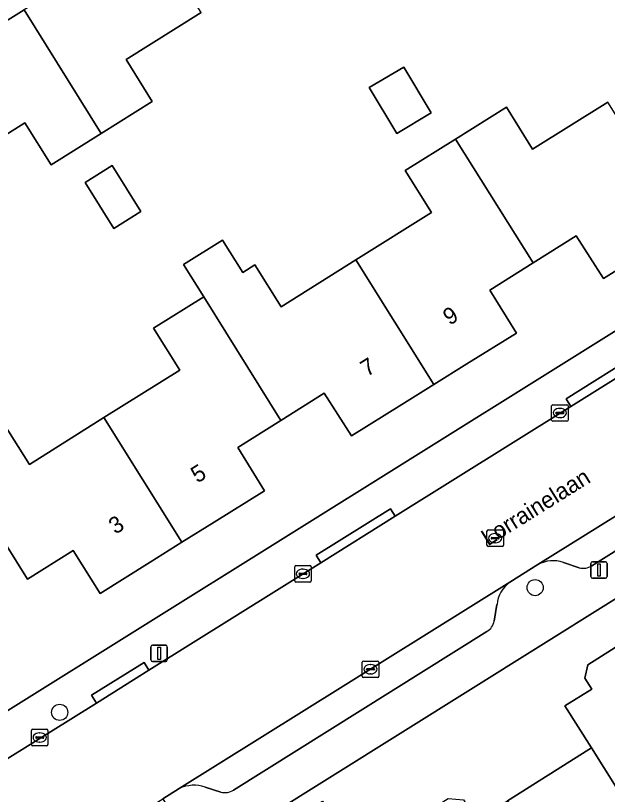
# Model space of a CAD drawing. Extents: x 157767 to 159172, y 387839 to 389425.
# Drawn here: x 158604.04 to 158639.91, y 388312.03 to 388359.2 of the extents above; entities that cross this region are included whole.
import ezdxf

# ---------------------------------------------------------------- set-up
doc = ezdxf.new("R2010")
doc.units = 0
for name, color, linetype in [('IMGEO_Boom', 7, 'Continuous'), ('IMGEO_Erf', 7, 'Continuous'), ('IMGEO_Kolk', 7, 'Continuous'), ('IMGEO_Lichtmast', 7, 'Continuous'), ('IMGEO_Openbare_ruimte_label', 7, 'Continuous'), ('IMGEO_Pand', 7, 'Continuous'), ('IMGEO_Pand_nummerreeks', 7, 'Continuous'), ('IMGEO_Parkeervlak_open', 7, 'Continuous'), ('IMGEO_Rijbaan_lokaal_open', 7, 'Continuous'), ('IMGEO_Rioolput', 7, 'Continuous'), ('IMGEO_Voetpad_open', 7, 'Continuous')]:
    doc.layers.add(name, color=color, linetype=linetype)

msp = doc.modelspace()

# ---------------------------------------------------------------- linework, layer by layer
at = {"layer": 'IMGEO_Boom'}
for centre in [(158635.527, 388324.555), (158606.717, 388317.001)]:
    msp.add_circle(centre, 0.489, dxfattribs=at)
at = {"layer": 'IMGEO_Erf'}
for points in [[(158581.666, 388351.761), (158603.405, 388317.002), (158686.836, 388369.127)], [(158615.282, 388359.38), (158610.737, 388356.536), (158612.327, 388353.995), (158609.236, 388352.061), (158606.194, 388350.157), (158604.604, 388352.699), (158600.013, 388349.826), (158595.48, 388346.99), (158597.084, 388344.469), (158593.852, 388342.451), (158589.188, 388349.931), (158591.968, 388351.699), (158590.341, 388354.262), (158593.395, 388356.177), (158595.299, 388357.371), (158597.292, 388358.621), (158600.312, 388360.515), (158601.953, 388357.924), (158604.56, 388359.544)], [(158603.28, 388334.582), (158604.879, 388332.018), (158609.4, 388334.848), (158613.997, 388337.726), (158612.407, 388340.265), (158615.442, 388342.165), (158614.215, 388344.126), (158616.584, 388345.608), (158617.81, 388343.647), (158618.537, 388344.102), (158620.127, 388341.562), (158624.663, 388344.401), (158629.245, 388347.269), (158627.655, 388349.809), (158630.704, 388351.717), (158633.785, 388353.646), (158635.375, 388351.106), (158639.925, 388353.954)], [(158642.707, 388345.181), (158639.667, 388343.279), (158638.005, 388345.856), (158635.398, 388344.217), (158632.773, 388342.566), (158634.404, 388339.972), (158631.394, 388338.099), (158629.388, 388336.85), (158627.439, 388335.637), (158624.405, 388333.749), (158622.751, 388336.326), (158620.126, 388334.679), (158617.504, 388333.033), (158619.117, 388330.416), (158616.084, 388328.523), (158614.124, 388327.3), (158612.196, 388326.097), (158609.168, 388324.207), (158607.534, 388326.804), (158604.758, 388325.061), (158600.081, 388332.559)], [(158660.802, 388336.638), (158614.878, 388307.93), (158616.937, 388304.544), (158622.016, 388307.738), (158622.103, 388307.793), (158620.527, 388310.299), (158622.645, 388311.631), (158624.21, 388309.142), (158627.171, 388311.005), (158627.693, 388310.175), (158627.843, 388310.269), (158630.255, 388311.786), (158631.193, 388311.703), (158631.971, 388310.467), (158633.853, 388311.651), (158638.77, 388314.743), (158638.933, 388314.845), (158637.333, 388317.389), (158638.957, 388318.411), (158638.537, 388319.08), (158638.719, 388319.88), (158640.986, 388321.318)]]:
    msp.add_lwpolyline(points, dxfattribs=at)
for points in [[(158629.227, 388353.303), (158627.14, 388352.056), (158625.479, 388354.835), (158627.566, 388356.082)], [(158611.635, 388347.335), (158609.99, 388346.307), (158608.253, 388349.087), (158609.898, 388350.115)]]:
    msp.add_lwpolyline(points, close=True, dxfattribs=at)
at = {"layer": 'IMGEO_Kolk'}
for p, q in [((158636.527, 388334.705), (158636.527, 388335.557)), ((158636.602, 388335.631), (158637.454, 388335.631)), ((158637.015, 388335.411), (158637.04, 388335.411)), ((158637.528, 388335.557), (158637.528, 388334.705)), ((158636.786, 388335.125), (158636.786, 388335.137)), ((158637.224, 388335.088), (158636.826, 388335.088)), ((158636.829, 388335.174), (158637.227, 388335.174)), ((158637.27, 388335.137), (158637.27, 388335.125)), ((158637.454, 388334.631), (158636.602, 388334.631)), ((158637.038, 388334.851), (158637.013, 388334.851)), ((158620.955, 388324.966), (158620.955, 388325.818)), ((158621.03, 388325.892), (158621.882, 388325.892)), ((158621.443, 388325.672), (158621.468, 388325.672)), ((158621.956, 388325.818), (158621.956, 388324.966)), ((158621.214, 388325.386), (158621.214, 388325.398)), ((158621.652, 388325.349), (158621.254, 388325.349)), ((158621.257, 388325.435), (158621.655, 388325.435)), ((158621.466, 388325.112), (158621.441, 388325.112)), ((158621.698, 388325.398), (158621.698, 388325.386)), ((158621.882, 388324.892), (158621.03, 388324.892)), ((158625.05, 388319.183), (158625.05, 388320.035)), ((158625.125, 388320.109), (158625.977, 388320.109)), ((158625.538, 388319.889), (158625.563, 388319.889)), ((158626.051, 388320.035), (158626.051, 388319.183)), ((158625.309, 388319.603), (158625.309, 388319.615)), ((158625.747, 388319.566), (158625.349, 388319.566)), ((158625.352, 388319.652), (158625.75, 388319.652)), ((158625.793, 388319.615), (158625.793, 388319.603)), ((158625.977, 388319.109), (158625.125, 388319.109)), ((158625.561, 388319.329), (158625.536, 388319.329)), ((158605.005, 388315.051), (158605.005, 388315.903)), ((158605.08, 388315.977), (158605.932, 388315.977)), ((158605.493, 388315.757), (158605.518, 388315.757)), ((158606.006, 388315.903), (158606.006, 388315.051)), ((158605.264, 388315.471), (158605.264, 388315.483)), ((158605.702, 388315.434), (158605.304, 388315.434)), ((158605.307, 388315.52), (158605.705, 388315.52)), ((158605.516, 388315.197), (158605.491, 388315.197)), ((158605.748, 388315.483), (158605.748, 388315.471)), ((158605.932, 388314.977), (158605.08, 388314.977))]:
    msp.add_line(p, q, dxfattribs=at)
for points in [[(158636.527, 388334.705), (158636.527, 388335.557)], [(158636.602, 388335.631), (158637.454, 388335.631)], [(158637.528, 388335.557), (158637.528, 388334.705)], [(158637.454, 388334.631), (158636.602, 388334.631)], [(158620.955, 388324.966), (158620.955, 388325.818)], [(158621.03, 388325.892), (158621.882, 388325.892)], [(158621.956, 388325.818), (158621.956, 388324.966)], [(158621.882, 388324.892), (158621.03, 388324.892)], [(158625.05, 388319.183), (158625.05, 388320.035)], [(158625.125, 388320.109), (158625.977, 388320.109)], [(158626.051, 388320.035), (158626.051, 388319.183)], [(158625.977, 388319.109), (158625.125, 388319.109)], [(158605.005, 388315.051), (158605.005, 388315.903)], [(158605.08, 388315.977), (158605.932, 388315.977)], [(158606.006, 388315.903), (158606.006, 388315.051)], [(158605.932, 388314.977), (158605.08, 388314.977)]]:
    msp.add_lwpolyline(points, dxfattribs=at)
for centre, radius, start, end in [((158636.604, 388335.555), 0.0765, 91.552, 178.448), ((158636.604, 388335.555), 0.0765, 91.552, 178.448), ((158637.452, 388335.555), 0.0765, 1.552, 88.448), ((158637.452, 388335.555), 0.0765, 1.552, 88.448), ((158636.826, 388335.134), 0.0403, 85.8775, 175.7526), ((158636.823, 388335.124), 0.0366, 178.938, 274.7102), ((158637.227, 388335.131), 0.043, 264.8664, 352.4533), ((158637.231, 388335.136), 0.0386, 1.7309, 96.639), ((158636.604, 388334.707), 0.0765, 181.552, 268.448), ((158636.604, 388334.707), 0.0765, 181.552, 268.448), ((158637.452, 388334.707), 0.0765, 271.552, 358.448), ((158637.452, 388334.707), 0.0765, 271.552, 358.448), ((158621.032, 388325.816), 0.0765, 91.552, 178.448), ((158621.032, 388325.816), 0.0765, 91.552, 178.448), ((158621.88, 388325.816), 0.0765, 1.552, 88.448), ((158621.88, 388325.816), 0.0765, 1.552, 88.448), ((158621.254, 388325.395), 0.0403, 85.8775, 175.7526), ((158621.251, 388325.385), 0.0366, 178.938, 274.7102), ((158621.655, 388325.392), 0.043, 264.8664, 352.4533), ((158621.659, 388325.397), 0.0386, 1.7309, 96.639), ((158621.032, 388324.968), 0.0765, 181.552, 268.448), ((158621.032, 388324.968), 0.0765, 181.552, 268.448), ((158621.88, 388324.968), 0.0765, 271.552, 358.448), ((158621.88, 388324.968), 0.0765, 271.552, 358.448), ((158625.127, 388320.033), 0.0765, 91.552, 178.448), ((158625.127, 388320.033), 0.0765, 91.552, 178.448), ((158625.975, 388320.033), 0.0765, 1.552, 88.448), ((158625.975, 388320.033), 0.0765, 1.552, 88.448), ((158625.349, 388319.612), 0.0403, 85.8775, 175.7526), ((158625.346, 388319.602), 0.0366, 178.938, 274.7102), ((158625.75, 388319.609), 0.043, 264.8664, 352.4533), ((158625.754, 388319.614), 0.0386, 1.7309, 96.639), ((158625.127, 388319.185), 0.0765, 181.552, 268.448), ((158625.127, 388319.185), 0.0765, 181.552, 268.448), ((158625.975, 388319.185), 0.0765, 271.552, 358.448), ((158625.975, 388319.185), 0.0765, 271.552, 358.448), ((158605.082, 388315.901), 0.0765, 91.552, 178.448), ((158605.082, 388315.901), 0.0765, 91.552, 178.448), ((158605.93, 388315.901), 0.0765, 1.552, 88.448), ((158605.93, 388315.901), 0.0765, 1.552, 88.448), ((158605.304, 388315.48), 0.0403, 85.8775, 175.7526), ((158605.301, 388315.47), 0.0366, 178.938, 274.7102), ((158605.705, 388315.477), 0.043, 264.8664, 352.4533), ((158605.709, 388315.482), 0.0386, 1.7309, 96.639), ((158605.082, 388315.053), 0.0765, 181.552, 268.448), ((158605.082, 388315.053), 0.0765, 181.552, 268.448), ((158605.93, 388315.053), 0.0765, 271.552, 358.448), ((158605.93, 388315.053), 0.0765, 271.552, 358.448)]:
    msp.add_arc(centre, radius, start, end, dxfattribs=at)
for centre, major_axis, ratio, start_param, end_param in [((158637.014, 388335.131), (-0.387, 0.002), 0.722429, 4.712389, 7.853982), ((158637.039, 388335.131), (-0.39, 0.002), 0.717154, 1.570796, 4.712389), ((158621.442, 388325.392), (-0.387, 0.002), 0.722429, 4.712389, 7.853982), ((158621.467, 388325.392), (-0.39, 0.002), 0.717154, 1.570796, 4.712389), ((158625.537, 388319.609), (-0.387, 0.002), 0.722429, 4.712389, 7.853982), ((158625.562, 388319.609), (-0.39, 0.002), 0.717154, 1.570796, 4.712389), ((158605.492, 388315.477), (-0.387, 0.002), 0.722429, 4.712389, 7.853982), ((158605.517, 388315.477), (-0.39, 0.002), 0.717154, 1.570796, 4.712389)]:
    msp.add_ellipse(centre, major_axis=major_axis, ratio=ratio, start_param=start_param, end_param=end_param, dxfattribs=at)
at = {"layer": 'IMGEO_Lichtmast'}
for p, q in [((158638.899, 388325.225), (158638.899, 388326.025)), ((158638.899, 388326.025), (158638.899, 388325.225)), ((158638.999, 388326.125), (158639.789, 388326.125)), ((158639.789, 388326.125), (158638.999, 388326.125)), ((158639.889, 388326.025), (158639.889, 388325.225)), ((158639.889, 388325.225), (158639.889, 388326.025)), ((158639.789, 388325.125), (158638.999, 388325.125)), ((158638.999, 388325.125), (158639.789, 388325.125)), ((158612.248, 388320.177), (158612.248, 388320.977)), ((158612.248, 388320.977), (158612.248, 388320.177)), ((158612.348, 388321.077), (158613.138, 388321.077)), ((158613.138, 388321.077), (158612.348, 388321.077)), ((158613.238, 388320.977), (158613.238, 388320.177)), ((158613.238, 388320.177), (158613.238, 388320.977)), ((158613.138, 388320.077), (158612.348, 388320.077)), ((158612.348, 388320.077), (158613.138, 388320.077))]:
    msp.add_line(p, q, dxfattribs=at)
for points in [[(158639.319, 388326), (158639.469, 388326), (158639.469, 388325.25), (158639.319, 388325.25), (158639.319, 388326)], [(158612.668, 388320.952), (158612.818, 388320.952), (158612.818, 388320.202), (158612.668, 388320.202), (158612.668, 388320.952)]]:
    msp.add_lwpolyline(points, dxfattribs=at)
for centre, start, end in [((158638.999, 388326.025), 90, 180), ((158638.999, 388326.025), 90, 180), ((158639.789, 388326.025), 0, 90), ((158639.789, 388326.025), 360, 90), ((158638.999, 388325.225), 180, 270), ((158638.999, 388325.225), 180, 270), ((158639.789, 388325.225), 270, 0), ((158639.789, 388325.225), 270, 0), ((158612.348, 388320.977), 90, 180), ((158612.348, 388320.977), 90, 180), ((158613.138, 388320.977), 0, 90), ((158613.138, 388320.977), 360, 90), ((158612.348, 388320.177), 180, 270), ((158612.348, 388320.177), 180, 270), ((158613.138, 388320.177), 270, 0), ((158613.138, 388320.177), 270, 0)]:
    msp.add_arc(centre, 0.1, start, end, dxfattribs=at)
at = {"layer": 'IMGEO_Pand'}
for points in [[(158609.236, 388352.061), (158612.327, 388353.995), (158610.737, 388356.536), (158615.282, 388359.38), (158610.578, 388366.909), (158608.654, 388365.708), (158605.625, 388363.816), (158607.23, 388361.203), (158604.56, 388359.544)], [(158609.236, 388352.061), (158604.56, 388359.544), (158601.953, 388357.924), (158600.312, 388360.515), (158597.292, 388358.621), (158595.299, 388357.371), (158600.013, 388349.826), (158604.604, 388352.699), (158606.194, 388350.157)], [(158625.479, 388354.835), (158627.14, 388352.056), (158629.227, 388353.303), (158627.566, 388356.082)], [(158644.653, 388346.399), (158639.925, 388353.954), (158635.375, 388351.106), (158633.785, 388353.646), (158630.704, 388351.717), (158635.398, 388344.217), (158638.005, 388345.856), (158639.667, 388343.279), (158642.707, 388345.181)], [(158624.663, 388344.401), (158629.388, 388336.85), (158631.394, 388338.099), (158634.404, 388339.972), (158632.773, 388342.566), (158635.398, 388344.217), (158630.704, 388351.717), (158627.655, 388349.809), (158629.245, 388347.269)], [(158608.253, 388349.087), (158609.99, 388346.307), (158611.635, 388347.335), (158609.898, 388350.115)], [(158624.663, 388344.401), (158620.127, 388341.562), (158618.537, 388344.102), (158617.81, 388343.647), (158616.584, 388345.608), (158614.215, 388344.126), (158615.442, 388342.165), (158620.126, 388334.679), (158622.751, 388336.326), (158624.405, 388333.749), (158627.439, 388335.637), (158629.388, 388336.85)], [(158620.126, 388334.679), (158615.442, 388342.165), (158612.407, 388340.265), (158613.997, 388337.726), (158609.4, 388334.848), (158614.124, 388327.3), (158616.084, 388328.523), (158619.117, 388330.416), (158617.504, 388333.033)], [(158614.124, 388327.3), (158609.4, 388334.848), (158604.879, 388332.018), (158603.28, 388334.582), (158600.081, 388332.559), (158604.758, 388325.061), (158607.534, 388326.804), (158609.168, 388324.207), (158612.196, 388326.097)], [(158642.41, 388320.583), (158642.211, 388320.458), (158641.786, 388321.136), (158640.986, 388321.318), (158638.719, 388319.88), (158638.537, 388319.08), (158638.957, 388318.411), (158637.333, 388317.389), (158638.933, 388314.845), (158643.318, 388307.874), (158648.397, 388311.068), (158646.8, 388313.606)], [(158638.933, 388314.845), (158638.77, 388314.743), (158633.853, 388311.651), (158638.239, 388304.68), (158643.318, 388307.874)]]:
    msp.add_lwpolyline(points, close=True, dxfattribs=at)
at = {"layer": 'IMGEO_Parkeervlak_open'}
for points in [[(158638.959, 388325.87), (158647.109, 388330.976), (158646.169, 388332.48), (158635.697, 388325.947)], [(158637.24, 388326.079), (158638.2, 388325.754)], [(158633.989, 388324.881), (158613.957, 388312.384)], [(158633.045, 388322.53), (158633.215, 388323.525)], [(158617.245, 388312.292), (158632.608, 388321.889)], [(158615.533, 388312.474), (158616.483, 388312.175)]]:
    msp.add_lwpolyline(points, dxfattribs=at)
for centre, radius, start, end in [((158636.614, 388324.315), 1.872, 70.4593, 119.32), ((158638.43, 388326.792), 1.063, 257.511, 299.8679), ((158635.092, 388323.353), 1.884, 125.8096, 174.7553), ((158632.06, 388322.732), 1.006, 303.0341, 348.3977), ((158614.858, 388310.449), 2.135, 71.5699, 114.967), ((158616.726, 388313.131), 0.987, 255.7293, 301.7291)]:
    msp.add_arc(centre, radius, start, end, dxfattribs=at)
at = {"layer": 'IMGEO_Rijbaan_lokaal_open'}
msp.add_lwpolyline([(158608.945, 388317.563), (158603.525, 388314.176), (158596.754, 388309.944), (158596.235, 388309.62), (158594.333, 388308.431), (158598.054, 388302.463), (158607.727, 388308.498), (158608.521, 388308.993), (158612.961, 388311.763), (158613.957, 388312.384), (158633.989, 388324.881), (158635.697, 388325.947), (158646.169, 388332.48), (158642.417, 388338.483), (158642.207, 388338.352), (158637.691, 388335.529), (158627.045, 388328.875), (158622.545, 388326.063), (158612.124, 388319.55)], close=True, dxfattribs=at)
at = {"layer": 'IMGEO_Rioolput'}
for p, q in [((158632.607, 388327.122), (158632.607, 388327.974)), ((158632.682, 388328.048), (158633.534, 388328.048)), ((158633.608, 388327.974), (158633.608, 388327.122)), ((158632.866, 388327.542), (158632.866, 388327.554)), ((158633.304, 388327.505), (158632.906, 388327.505)), ((158632.909, 388327.591), (158633.307, 388327.591)), ((158633.095, 388327.828), (158633.12, 388327.828)), ((158633.35, 388327.554), (158633.35, 388327.542)), ((158633.534, 388327.048), (158632.682, 388327.048)), ((158633.118, 388327.268), (158633.093, 388327.268))]:
    msp.add_line(p, q, dxfattribs=at)
for points in [[(158632.607, 388327.122), (158632.607, 388327.974)], [(158632.682, 388328.048), (158633.534, 388328.048)], [(158633.608, 388327.974), (158633.608, 388327.122)], [(158633.534, 388327.048), (158632.682, 388327.048)]]:
    msp.add_lwpolyline(points, dxfattribs=at)
for centre, radius, start, end in [((158632.684, 388327.972), 0.0765, 91.552, 178.448), ((158632.684, 388327.972), 0.0765, 91.552, 178.448), ((158633.532, 388327.972), 0.0765, 1.552, 88.448), ((158633.532, 388327.972), 0.0765, 1.552, 88.448), ((158632.906, 388327.551), 0.0403, 85.8775, 175.7526), ((158632.903, 388327.541), 0.0366, 178.938, 274.7102), ((158633.307, 388327.548), 0.043, 264.8664, 352.4533), ((158633.311, 388327.553), 0.0386, 1.7309, 96.639), ((158632.684, 388327.124), 0.0765, 181.552, 268.448), ((158632.684, 388327.124), 0.0765, 181.552, 268.448), ((158633.532, 388327.124), 0.0765, 271.552, 358.448), ((158633.532, 388327.124), 0.0765, 271.552, 358.448)]:
    msp.add_arc(centre, radius, start, end, dxfattribs=at)
for centre, major_axis, ratio, start_param, end_param in [((158633.094, 388327.548), (-0.387, 0.002), 0.722429, 4.712389, 7.853982), ((158633.119, 388327.548), (-0.39, 0.002), 0.717154, 1.570796, 4.712389)]:
    msp.add_ellipse(centre, major_axis=major_axis, ratio=ratio, start_param=start_param, end_param=end_param, dxfattribs=at)
at = {"layer": 'IMGEO_Voetpad_open'}
for points in [[(158692.048, 388372.383), (158686.836, 388369.127), (158603.405, 388317.002), (158601.325, 388315.771), (158596.962, 388312.998), (158596.02, 388314.508), (158593.97, 388313.222), (158568.709, 388297.399)], [(158583.204, 388288.164), (158611.396, 388305.752), (158614.878, 388307.93), (158660.802, 388336.638), (158662.12, 388337.462), (158691.576, 388355.876)], [(158596.235, 388309.62), (158596.754, 388309.944), (158596.203, 388310.826), (158602.974, 388315.058), (158603.525, 388314.176), (158608.945, 388317.563), (158608.653, 388318.032), (158611.834, 388320.015), (158612.124, 388319.55), (158622.545, 388326.063), (158622.262, 388326.517), (158626.762, 388329.329), (158627.045, 388328.875), (158637.691, 388335.529), (158637.408, 388335.98), (158641.918, 388338.813)], [(158656.923, 388337.124), (158649.473, 388332.457), (158647.109, 388330.976), (158638.959, 388325.87)], [(158638.2, 388325.754), (158637.24, 388326.079)], [(158635.697, 388325.947), (158633.989, 388324.881)], [(158633.215, 388323.525), (158633.045, 388322.53)], [(158632.608, 388321.889), (158617.245, 388312.292)], [(158613.957, 388312.384), (158612.961, 388311.763), (158613.227, 388311.34), (158608.787, 388308.57), (158608.521, 388308.993), (158607.727, 388308.498)], [(158616.483, 388312.175), (158615.533, 388312.474)]]:
    msp.add_lwpolyline(points, dxfattribs=at)
for points in [[(158637.691, 388335.529), (158642.207, 388338.352), (158641.918, 388338.813), (158637.408, 388335.98)], [(158622.545, 388326.063), (158627.045, 388328.875), (158626.762, 388329.329), (158622.262, 388326.517)], [(158612.124, 388319.55), (158611.834, 388320.015), (158608.653, 388318.032), (158608.945, 388317.563)]]:
    msp.add_lwpolyline(points, close=True, dxfattribs=at)
for centre, radius, start, end in [((158636.614, 388324.315), 1.872, 70.4593, 119.32), ((158638.43, 388326.792), 1.063, 257.511, 299.8679), ((158635.092, 388323.353), 1.884, 125.8096, 174.7553), ((158632.06, 388322.732), 1.006, 303.0341, 348.3977), ((158614.858, 388310.449), 2.135, 71.5699, 114.967), ((158616.726, 388313.131), 0.987, 255.7293, 301.7291)]:
    msp.add_arc(centre, radius, start, end, dxfattribs=at)

# ---------------------------------------------------------------- texts
at = {"layer": 'IMGEO_Openbare_ruimte_label'}
msp.add_text('Lorrainelaan', height=1, rotation=31.9568, dxfattribs=at).set_placement((158632.66, 388327.043))
at = {"layer": 'IMGEO_Pand_nummerreeks'}
for s, rotation, p in [('9', 31.8966, (158630.339, 388340.41)), ('7', 31.8966, (158625.339, 388337.299)), ('5', 31.9676, (158615.061, 388330.856)), ('3', 31.9676, (158610.087, 388327.751))]:
    msp.add_text(s, height=1, rotation=rotation, dxfattribs=at).set_placement(p)

doc.saveas('drawing.dxf')
